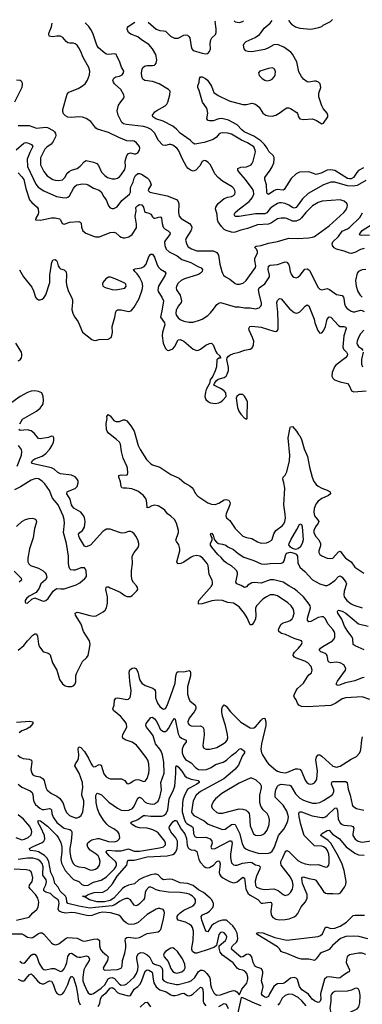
# Model space of a CAD drawing. Header units: inches. Extents: x 1771504 to 1971212, y 471788 to 643615.
# Tile 468 of 587: x 1854866 to 1858590, y 632435 to 643149. Entities that reach past the tile are written whole.
import ezdxf

# ---------------------------------------------------------------- set-up
doc = ezdxf.new("R2010")
doc.units = ezdxf.units.IN
doc.header["$MEASUREMENT"] = 0
doc.layers.add('B8653', color=7, linetype='Continuous')
doc.layers.add('B8654', color=7, linetype='Continuous')

msp = doc.modelspace()

# ---------------------------------------------------------------- linework, layer by layer
at = {"layer": 'B8653', "color": 5}
for points, elevation in [([(1855433, 640000), (1855432, 639992), (1855446, 639946), (1855465, 639910), (1855500, 639860), (1855550, 639750), (1855650, 639670), (1855670, 639660), (1855690, 639659), (1855730, 639667), (1855827, 639673), (1855859, 639690), (1855869, 639711), (1855874, 639746), (1855870, 639810), (1855900, 639910), (1855910, 639970), (1855917, 639983), (1855930, 639992), (1855968, 639992), (1856050, 639972), (1856078, 639982), (1856094, 640000)], 420), ([(1856413, 640000), (1856398, 639910), (1856441, 639850), (1856443, 639830), (1856420, 639750), (1856415, 639710), (1856427, 639630), (1856450, 639571), (1856470, 639551), (1856488, 639548), (1856530, 639566), (1856550, 639590), (1856590, 639665), (1856610, 639670), (1856650, 639650), (1856750, 639565), (1856790, 639550), (1856810, 639553), (1856830, 639565), (1856890, 639608), (1856930, 639624), (1856950, 639627), (1856970, 639611), (1856999, 639539), (1857010, 639521), (1857042, 639490), (1857042, 639482), (1857050, 639474), (1857050, 639466), (1857030, 639466), (1857010, 639446), (1857005, 639370), (1856990, 639326), (1856965, 639270), (1856938, 639230), (1856931, 639190), (1856894, 639126), (1856884, 639096), (1856880, 639050), (1856890, 639014), (1856919, 638990), (1856941, 638981), (1856990, 638972), (1857030, 638978), (1857053, 638990), (1857076, 639010), (1857109, 639050), (1857105, 639090), (1857089, 639110), (1857050, 639137), (1856978, 639170), (1856982, 639190), (1857002, 639218), (1857024, 639236), (1857090, 639255), (1857110, 639271), (1857121, 639290), (1857135, 639330), (1857136, 639364), (1857117, 639450), (1857123, 639470), (1857134, 639486), (1857150, 639498), (1857190, 639517), (1857250, 639530), (1857310, 639551), (1857370, 639562), (1857390, 639575), (1857401, 639590), (1857408, 639612), (1857410, 639650), (1857398, 639690), (1857361, 639770), (1857358, 639790), (1857369, 639810), (1857390, 639815), (1857490, 639803), (1857630, 639758), (1857650, 639756), (1857670, 639766), (1857675, 639785), (1857677, 639850), (1857671, 639971), (1857667, 640000)], 420), ([(1856573, 640000), (1856568, 639990), (1856565, 639950), (1856570, 639930), (1856590, 639904), (1856610, 639888), (1856650, 639869), (1856710, 639857), (1856750, 639858), (1856822, 639878), (1856850, 639890), (1856910, 639931), (1856941, 639959), (1856972, 640000)], 440), ([(1857804, 640000), (1857813, 639990), (1857850, 639962), (1857870, 639955), (1857890, 639958), (1857911, 639969), (1857940, 640000)], 420), ([(1858024, 640000), (1858067, 639890), (1858076, 639850), (1858106, 639766), (1858130, 639739), (1858150, 639740), (1858170, 639764), (1858189, 639811), (1858209, 639890), (1858230, 639914), (1858250, 639910), (1858330, 639821), (1858350, 639811), (1858390, 639809), (1858410, 639802), (1858416, 639790), (1858390, 639710), (1858379, 639590), (1858385, 639565), (1858418, 639530), (1858430, 639510), (1858426, 639490), (1858408, 639470), (1858304, 639390), (1858288, 639372), (1858262, 639310), (1858260, 639270), (1858269, 639249), (1858289, 639229), (1858349, 639209), (1858430, 639189), (1858449, 639169), (1858472, 639111), (1858499, 639099), (1858631, 639109)], 420), ([(1858437, 640000), (1858470, 639978), (1858490, 639971), (1858510, 639971), (1858570, 639988), (1858590, 639986), (1858612, 639972)], 440), ([(1858607, 639770), (1858569, 639730), (1858548, 639690), (1858534, 639650), (1858532, 639630), (1858537, 639610), (1858550, 639592), (1858580, 639570), (1858595, 639550)], 440), ([(1854850, 639435), (1854871, 639449), (1854885, 639470), (1854891, 639490), (1854891, 639510), (1854884, 639530), (1854824, 639630)], 420), ([(1858599, 639530), (1858583, 639450), (1858580, 639400), (1858592, 639370)], 440), ([(1854866, 638750), (1854897, 638803), (1855050, 638890), (1855090, 638922), (1855112, 638950), (1855120, 638970), (1855126, 639010), (1855121, 639050), (1855107, 639087), (1855070, 639104), (1855030, 639109), (1854990, 639105), (1854950, 639093), (1854870, 639048), (1854756, 638964)], 420), ([(1858673, 635753), (1858590, 635782), (1858410, 635771), (1858370, 635759), (1858303, 635710), (1858250, 635688), (1857990, 635670), (1857930, 635677), (1857900, 635690), (1857885, 635710), (1857870, 635749), (1857852, 635772), (1857847, 635790), (1857852, 635810), (1857870, 635850), (1857885, 635870), (1857952, 635930), (1857990, 635995), (1858010, 636019), (1858038, 636042), (1858047, 636070), (1858036, 636110), (1857997, 636150), (1857967, 636167), (1857865, 636205), (1857853, 636213), (1857840, 636230), (1857843, 636250), (1857853, 636267), (1857896, 636310), (1857928, 636350), (1857937, 636370), (1857930, 636390), (1857850, 636415), (1857757, 636457), (1857711, 636471), (1857682, 636490), (1857681, 636510), (1857685, 636530), (1857708, 636572), (1857730, 636586), (1857781, 636599), (1857806, 636610), (1857827, 636630), (1857839, 636650), (1857850, 636690), (1857842, 636730), (1857831, 636750), (1857817, 636770), (1857782, 636802), (1857670, 636878), (1857630, 636892), (1857590, 636889), (1857550, 636870), (1857510, 636842), (1857445, 636775), (1857431, 636750), (1857428, 636730), (1857433, 636670), (1857430, 636630), (1857410, 636590), (1857390, 636565), (1857370, 636563), (1857340, 636640), (1857310, 636687), (1857250, 636758), (1857190, 636799), (1857130, 636808), (1857070, 636828), (1857012, 636832), (1856954, 636826), (1856850, 636792), (1856810, 636790), (1856808, 636810), (1856814, 636830), (1856950, 636986), (1856963, 637010), (1856963, 637030), (1856957, 637050), (1856925, 637110), (1856914, 637210), (1856904, 637230), (1856852, 637292), (1856825, 637310), (1856790, 637318), (1856750, 637311), (1856730, 637302), (1856650, 637247), (1856617, 637230), (1856590, 637226), (1856582, 637230), (1856575, 637250), (1856607, 637370), (1856608, 637390), (1856596, 637436), (1856569, 637469), (1856565, 637485), (1856592, 637568), (1856593, 637590), (1856572, 637670), (1856550, 637709), (1856510, 637746), (1856471, 637771), (1856442, 637810), (1856420, 637830), (1856370, 637858), (1856330, 637867), (1856301, 637859), (1856270, 637839), (1856250, 637837), (1856249, 637891), (1856240, 637930), (1856211, 637971), (1856150, 638019), (1856085, 638045), (1856028, 638052), (1855990, 638050), (1855976, 638056), (1855970, 638070), (1855960, 638120), (1855942, 638170), (1855945, 638190), (1855970, 638197), (1856030, 638192), (1856039, 638201), (1856043, 638217), (1856039, 638270), (1856032, 638292), (1855990, 638376), (1855972, 638450), (1855960, 638530), (1855951, 638550), (1855920, 638580), (1855833, 638650), (1855817, 638670), (1855809, 638690), (1855805, 638755), (1855816, 638810), (1855814, 638830), (1855829, 638851), (1855850, 638839), (1855888, 638788), (1855910, 638775), (1855950, 638775), (1855990, 638794), (1856010, 638793), (1856030, 638784), (1856075, 638730), (1856111, 638671), (1856154, 638514), (1856175, 638470), (1856244, 638364), (1856290, 638316), (1856310, 638306), (1856390, 638280), (1856442, 638242), (1856510, 638201), (1856601, 638161), (1856657, 638110), (1856716, 638076), (1856738, 638058), (1856755, 638035), (1856775, 637995), (1856804, 637964), (1856912, 637892), (1856950, 637877), (1856990, 637875), (1857030, 637889), (1857090, 637924), (1857110, 637929), (1857139, 637919), (1857153, 637893), (1857152, 637870), (1857109, 637770), (1857107, 637750), (1857114, 637730), (1857150, 637700), (1857210, 637612), (1857290, 637530), (1857330, 637516), (1857390, 637505), (1857450, 637466), (1857490, 637452), (1857550, 637458), (1857574, 637466), (1857599, 637481), (1857610, 637494), (1857630, 637554), (1857650, 637590), (1857720, 637640), (1857738, 637662), (1857748, 637690), (1857754, 637726), (1857753, 637767), (1857737, 637870), (1857747, 638050), (1857739, 638110), (1857726, 638150), (1857730, 638170), (1857750, 638192), (1857770, 638229), (1857799, 638350), (1857803, 638410), (1857783, 638597), (1857806, 638710), (1857810, 638717), (1857830, 638723), (1857876, 638670), (1857895, 638635), (1857910, 638619), (1857930, 638579), (1857959, 638479), (1857996, 638396), (1858018, 638278), (1858046, 638170), (1858065, 638125), (1858089, 638090), (1858111, 638071), (1858150, 638052), (1858210, 638030), (1858242, 638010), (1858246, 637990), (1858224, 637970), (1858150, 637937), (1858110, 637909), (1858084, 637876), (1858066, 637830), (1858062, 637790), (1858069, 637750), (1858105, 637710), (1858116, 637690), (1858112, 637670), (1858080, 637630), (1858065, 637590), (1858065, 637570), (1858081, 637530), (1858117, 637490), (1858135, 637450), (1858135, 637425), (1858118, 637370), (1858118, 637350), (1858129, 637329), (1858150, 637313), (1858210, 637290), (1858250, 637285), (1858270, 637290), (1858330, 637357), (1858350, 637364), (1858408, 637290), (1858470, 637250), (1858510, 637192), (1858606, 637126)], 380), ([(1854850, 636287), (1854910, 636339), (1854950, 636390), (1855010, 636453), (1855030, 636467), (1855050, 636465), (1855059, 636439), (1855072, 636352), (1855083, 636323), (1855117, 636277), (1855130, 636269), (1855175, 636255), (1855188, 636248), (1855196, 636236), (1855221, 636150), (1855269, 636069), (1855298, 635970), (1855330, 635922), (1855361, 635901), (1855390, 635892), (1855430, 635893), (1855450, 635899), (1855470, 635921), (1855476, 635944), (1855478, 636010), (1855484, 636036), (1855550, 636165), (1855594, 636206), (1855610, 636230), (1855630, 636330), (1855632, 636352), (1855625, 636390), (1855561, 636490), (1855534, 636570), (1855473, 636670), (1855468, 636692), (1855490, 636701), (1855510, 636699), (1855630, 636666), (1855670, 636659), (1855697, 636663), (1855775, 636705), (1855795, 636725), (1855810, 636750), (1855821, 636799), (1855821, 636870), (1855802, 636950), (1855805, 636970), (1855810, 636976), (1855830, 636976), (1855850, 636968), (1855958, 636918), (1856010, 636883), (1856030, 636873), (1856050, 636871), (1856070, 636871), (1856090, 636883), (1856136, 636930), (1856149, 636950), (1856147, 636970), (1856136, 636990), (1856104, 637024), (1856089, 637049), (1856081, 637090), (1856081, 637150), (1856091, 637231), (1856090, 637310), (1856109, 637351), (1856153, 637407), (1856160, 637430), (1856160, 637450), (1856149, 637490), (1856130, 637527), (1856110, 637555), (1856090, 637573), (1856070, 637580), (1856050, 637580), (1856010, 637564), (1855978, 637562), (1855950, 637568), (1855850, 637605), (1855810, 637604), (1855790, 637595), (1855770, 637579), (1855634, 637430), (1855590, 637412), (1855570, 637419), (1855516, 637510), (1855508, 637530), (1855506, 637550), (1855521, 637570), (1855550, 637592), (1855570, 637625), (1855579, 637690), (1855571, 637731), (1855557, 637757), (1855530, 637790), (1855454, 637834), (1855439, 637850), (1855429, 637870), (1855414, 637930), (1855378, 637990), (1855382, 638010), (1855386, 638014), (1855470, 638049), (1855490, 638070), (1855502, 638110), (1855500, 638130), (1855492, 638150), (1855470, 638173), (1855430, 638193), (1855308, 638208), (1855282, 638222), (1855239, 638259), (1855213, 638273), (1854998, 638318), (1854993, 638330), (1855010, 638355), (1855031, 638370), (1855110, 638400), (1855151, 638430), (1855189, 638470), (1855216, 638510), (1855234, 638550), (1855238, 638570), (1855238, 638598), (1855230, 638615), (1855210, 638616), (1855179, 638601), (1855090, 638587), (1855070, 638592), (1855025, 638650), (1854990, 638676), (1854950, 638686), (1854870, 638680), (1854858, 638690)], 420), ([(1854838, 638290), (1854884, 638410), (1854890, 638450), (1854884, 638470), (1854854, 638514)], 440), ([(1854830, 637633), (1854890, 637688), (1854930, 637711), (1854970, 637722), (1855003, 637723), (1855030, 637719), (1855043, 637710), (1855049, 637690), (1855046, 637670), (1855028, 637612), (1855012, 637510), (1854972, 637390), (1854955, 637290), (1854955, 637250), (1854966, 637226), (1854984, 637210), (1855070, 637179), (1855120, 637150), (1855142, 637130), (1855155, 637110), (1855160, 637080), (1855148, 637052), (1855097, 637010), (1855077, 636963), (1855044, 636916), (1854970, 636876), (1854941, 636850), (1854927, 636830), (1854926, 636810), (1854930, 636802), (1854950, 636801), (1854997, 636843), (1855030, 636858), (1855110, 636824), (1855130, 636823), (1855150, 636829), (1855177, 636850), (1855231, 636929), (1855251, 636949), (1855270, 636958), (1855314, 636954), (1855350, 636956), (1855481, 636999), (1855519, 637021), (1855573, 637067), (1855591, 637090), (1855590, 637150), (1855582, 637170), (1855570, 637184), (1855530, 637185), (1855470, 637160), (1855450, 637157), (1855423, 637163), (1855410, 637175), (1855402, 637190), (1855395, 637230), (1855395, 637310), (1855375, 637450), (1855343, 637570), (1855353, 637670), (1855351, 637710), (1855340, 637750), (1855283, 637870), (1855223, 637943), (1855190, 638027), (1855139, 638099), (1855110, 638128), (1855070, 638152), (1855050, 638155), (1855030, 638152), (1854990, 638138), (1854874, 638066), (1854810, 638034)], 440), ([(1858610, 635990), (1858590, 635987), (1858510, 635954), (1858407, 635933), (1858350, 635910), (1858330, 635905), (1858310, 635910), (1858310, 635930), (1858320, 635950), (1858407, 636070), (1858411, 636090), (1858388, 636128), (1858350, 636150), (1858310, 636156), (1858250, 636151), (1858230, 636157), (1858218, 636170), (1858213, 636210), (1858208, 636230), (1858200, 636240), (1858190, 636252), (1858141, 636270), (1858123, 636290), (1858136, 636310), (1858160, 636330), (1858266, 636390), (1858284, 636410), (1858290, 636430), (1858291, 636469), (1858286, 636490), (1858270, 636514), (1858215, 636575), (1858190, 636630), (1858170, 636650), (1858150, 636652), (1858110, 636642), (1858030, 636600), (1858010, 636598), (1858003, 636603), (1857996, 636616), (1857995, 636635), (1858027, 636750), (1858024, 636770), (1858013, 636790), (1857951, 636870), (1857883, 636930), (1857850, 636955), (1857790, 636987), (1857730, 637030), (1857630, 637054), (1857590, 637052), (1857490, 637018), (1857415, 637025), (1857390, 637021), (1857345, 636995), (1857330, 636976), (1857310, 636970), (1857272, 636992), (1857226, 637010), (1857216, 637030), (1857235, 637110), (1857234, 637130), (1857227, 637150), (1857210, 637170), (1857170, 637205), (1857110, 637239), (1857090, 637256), (1857056, 637296), (1857019, 637330), (1856954, 637410), (1856940, 637430), (1856940, 637450), (1856958, 637490), (1856959, 637510), (1856946, 637530), (1856939, 637550), (1856942, 637558), (1856950, 637561), (1856970, 637539), (1856975, 637510), (1856984, 637490), (1857004, 637464), (1857028, 637448), (1857070, 637442), (1857106, 637430), (1857130, 637411), (1857190, 637384), (1857240, 637340), (1857301, 637301), (1857410, 637263), (1857490, 637228), (1857530, 637224), (1857590, 637230), (1857710, 637234), (1857730, 637244), (1857741, 637259), (1857759, 637330), (1857770, 637343), (1857790, 637352), (1857810, 637353), (1857850, 637344), (1857872, 637332), (1857887, 637310), (1857890, 637239), (1857910, 637190), (1857965, 637145), (1858050, 637055), (1858129, 637010), (1858188, 636992), (1858210, 636993), (1858230, 637002), (1858292, 637048), (1858330, 637090), (1858350, 637098), (1858370, 637084), (1858410, 637030), (1858418, 637010), (1858394, 636930), (1858390, 636890), (1858394, 636870), (1858422, 636830), (1858470, 636793), (1858499, 636779), (1858590, 636750)], 360), ([(1854807, 637147), (1854881, 637070), (1854884, 637050), (1854861, 637030)], 420), ([(1858610, 636293), (1858514, 636334), (1858492, 636350), (1858488, 636410), (1858481, 636430), (1858460, 636460), (1858433, 636490), (1858396, 636550), (1858366, 636626), (1858326, 636690), (1858319, 636710), (1858323, 636717), (1858330, 636725), (1858370, 636711), (1858410, 636690), (1858550, 636576), (1858653, 636550)], 340), ([(1854847, 635147), (1854870, 635125), (1854902, 635110), (1854970, 635102), (1854993, 635093), (1854999, 635070), (1854986, 634990), (1854998, 634950), (1855010, 634932), (1855030, 634922), (1855090, 634909), (1855121, 634890), (1855133, 634870), (1855150, 634795), (1855166, 634766), (1855210, 634730), (1855270, 634700), (1855299, 634679), (1855335, 634630), (1855362, 634550), (1855379, 634519), (1855409, 634489), (1855470, 634465), (1855490, 634465), (1855509, 634470), (1855536, 634490), (1855552, 634528), (1855565, 634610), (1855563, 634650), (1855542, 634710), (1855541, 634730), (1855554, 634790), (1855549, 634850), (1855514, 634950), (1855475, 635010), (1855467, 635030), (1855472, 635050), (1855495, 635085), (1855505, 635110), (1855508, 635150), (1855501, 635210), (1855504, 635230), (1855510, 635236), (1855530, 635229), (1855570, 635184), (1855613, 635113), (1855642, 635050), (1855658, 635030), (1855670, 635020), (1855690, 635021), (1855730, 635044), (1855750, 635036), (1855782, 634942), (1855806, 634910), (1855830, 634895), (1855850, 634890), (1855971, 634890), (1856008, 634870), (1856030, 634838), (1856050, 634834), (1856070, 634843), (1856096, 634864), (1856124, 634876), (1856150, 634880), (1856170, 634877), (1856210, 634860), (1856230, 634864), (1856250, 634891), (1856270, 634950), (1856275, 634990), (1856271, 635050), (1856258, 635090), (1856240, 635120), (1856170, 635215), (1856134, 635254), (1856087, 635287), (1856012, 635312), (1855988, 635330), (1855982, 635350), (1855986, 635370), (1856031, 635450), (1856026, 635486), (1856012, 635510), (1855965, 635565), (1855884, 635630), (1855879, 635650), (1855894, 635690), (1855895, 635745), (1855910, 635767), (1855931, 635769), (1856030, 635751), (1856050, 635755), (1856066, 635774), (1856075, 635810), (1856078, 635850), (1856064, 635950), (1856057, 636050), (1856064, 636076), (1856090, 636094), (1856115, 636095), (1856130, 636088), (1856137, 636077), (1856151, 636051), (1856169, 635970), (1856178, 635950), (1856194, 635930), (1856230, 635903), (1856314, 635874), (1856330, 635862), (1856338, 635850), (1856341, 635830), (1856341, 635770), (1856363, 635710), (1856390, 635675), (1856410, 635656), (1856430, 635647), (1856450, 635655), (1856470, 635686), (1856510, 635796), (1856555, 635930), (1856563, 636010), (1856573, 636047), (1856590, 636057), (1856650, 636052), (1856708, 636068), (1856719, 636059), (1856724, 636044), (1856721, 636010), (1856690, 635890), (1856691, 635810), (1856704, 635764), (1856717, 635737), (1856774, 635690), (1856781, 635670), (1856780, 635650), (1856764, 635616), (1856710, 635548), (1856695, 635510), (1856697, 635490), (1856710, 635475), (1856730, 635464), (1856750, 635460), (1856830, 635465), (1856856, 635450), (1856867, 635427), (1856872, 635368), (1856856, 635250), (1856865, 635225), (1856890, 635210), (1856932, 635212), (1857010, 635231), (1857090, 635276), (1857108, 635292), (1857120, 635310), (1857127, 635333), (1857126, 635370), (1857103, 635470), (1857072, 635570), (1857064, 635616), (1857064, 635650), (1857069, 635671), (1857087, 635693), (1857090, 635695), (1857110, 635680), (1857159, 635619), (1857270, 635506), (1857370, 635445), (1857390, 635440), (1857410, 635443), (1857430, 635455), (1857490, 635525), (1857510, 635543), (1857530, 635547), (1857541, 635510), (1857540, 635470), (1857494, 635270), (1857487, 635210), (1857495, 635170), (1857504, 635150), (1857553, 635073), (1857572, 635050), (1857650, 634982), (1857670, 634970), (1857701, 634961), (1857750, 634954), (1857770, 634957), (1857863, 634997), (1857890, 634998), (1857910, 634992), (1857930, 634970), (1857970, 634873), (1857986, 634850), (1858010, 634835), (1858030, 634832), (1858050, 634834), (1858070, 634844), (1858088, 634870), (1858095, 634890), (1858105, 634970), (1858085, 635095), (1858091, 635129), (1858110, 635150), (1858130, 635148), (1858150, 635134), (1858270, 635027), (1858310, 635017), (1858350, 635027), (1858470, 635104), (1858527, 635133), (1858555, 635165), (1858570, 635190), (1858573, 635207), (1858585, 635310), (1858594, 635346)], 380), ([(1854850, 634830), (1854890, 634796), (1854979, 634759), (1855001, 634741), (1855010, 634718), (1855015, 634650), (1855037, 634610), (1855084, 634570), (1855110, 634556), (1855133, 634553), (1855190, 634567), (1855202, 634562), (1855210, 634550), (1855216, 634510), (1855229, 634470), (1855270, 634413), (1855338, 634358), (1855350, 634351), (1855410, 634336), (1855425, 634325), (1855434, 634310), (1855434, 634290), (1855427, 634210), (1855412, 634130), (1855412, 634090), (1855422, 634030), (1855435, 633990), (1855450, 633964), (1855470, 633947), (1855510, 633929), (1855570, 633923), (1855630, 633898), (1855650, 633895), (1855690, 633905), (1855715, 633925), (1855733, 633950), (1855742, 633990), (1855731, 634030), (1855718, 634050), (1855696, 634070), (1855632, 634112), (1855605, 634145), (1855600, 634170), (1855608, 634192), (1855629, 634211), (1855650, 634223), (1855710, 634239), (1855730, 634238), (1855830, 634206), (1855897, 634203), (1855930, 634214), (1855948, 634230), (1855956, 634250), (1855949, 634290), (1855934, 634310), (1855890, 634346), (1855835, 634375), (1855814, 634394), (1855778, 634438), (1855730, 634513), (1855710, 634563), (1855696, 634630), (1855693, 634707), (1855703, 634730), (1855710, 634734), (1855754, 634714), (1855835, 634635), (1855928, 634568), (1855968, 634548), (1856010, 634542), (1856054, 634546), (1856093, 634567), (1856111, 634590), (1856150, 634677), (1856170, 634687), (1856190, 634677), (1856230, 634636), (1856250, 634624), (1856306, 634614), (1856330, 634617), (1856353, 634630), (1856370, 634647), (1856390, 634690), (1856407, 634770), (1856401, 634850), (1856435, 634950), (1856433, 635070), (1856418, 635150), (1856403, 635190), (1856391, 635211), (1856344, 635270), (1856316, 635356), (1856293, 635393), (1856246, 635450), (1856238, 635470), (1856240, 635490), (1856290, 635557), (1856310, 635561), (1856330, 635540), (1856350, 635518), (1856368, 635488), (1856393, 635430), (1856410, 635413), (1856430, 635404), (1856450, 635403), (1856470, 635416), (1856485, 635435), (1856530, 635524), (1856550, 635544), (1856557, 635537), (1856590, 635379), (1856602, 635350), (1856624, 635330), (1856676, 635310), (1856675, 635290), (1856646, 635250), (1856633, 635210), (1856632, 635170), (1856646, 635130), (1856670, 635100), (1856730, 635063), (1856778, 635010), (1856810, 634991), (1856850, 634985), (1856896, 634990), (1856947, 635010), (1856996, 635044), (1857078, 635070), (1857114, 635090), (1857170, 635143), (1857220, 635180), (1857250, 635210), (1857270, 635219), (1857310, 635190), (1857308, 635170), (1857283, 635136), (1857243, 635037), (1857203, 634990), (1857133, 634927), (1857086, 634890), (1856831, 634750), (1856784, 634710), (1856752, 634650), (1856735, 634530), (1856741, 634510), (1856758, 634490), (1856870, 634432), (1856916, 634396), (1857070, 634336), (1857098, 634342), (1857170, 634390), (1857190, 634396), (1857210, 634391), (1857256, 634296), (1857283, 634183), (1857304, 634144), (1857326, 634126), (1857352, 634112), (1857470, 634076), (1857570, 634079), (1857593, 634087), (1857610, 634100), (1857636, 634144), (1857681, 634270), (1857738, 634342), (1857766, 634394), (1857780, 634430), (1857787, 634470), (1857785, 634490), (1857770, 634536), (1857730, 634600), (1857644, 634690), (1857642, 634730), (1857652, 634770), (1857667, 634810), (1857680, 634820), (1857710, 634830), (1857801, 634821), (1857813, 634813), (1857864, 634724), (1857910, 634679), (1857950, 634655), (1857990, 634641), (1858050, 634624), (1858090, 634622), (1858130, 634631), (1858169, 634651), (1858250, 634703), (1858270, 634723), (1858281, 634750), (1858280, 634770), (1858256, 634830), (1858259, 634850), (1858264, 634856), (1858270, 634859), (1858410, 634860), (1858427, 634847), (1858435, 634775), (1858457, 634710), (1858479, 634610), (1858488, 634590), (1858526, 634566), (1858608, 634548)], 360), ([(1854830, 635505), (1854975, 635515), (1855010, 635510), (1855008, 635490), (1854978, 635450), (1854941, 635430), (1854890, 635410), (1854862, 635390)], 380), ([(1854866, 632906), (1854890, 632885), (1854910, 632883), (1854930, 632893), (1854990, 632968), (1855010, 632980), (1855030, 632980), (1855054, 632954), (1855078, 632878), (1855110, 632827), (1855130, 632815), (1855150, 632811), (1855210, 632824), (1855244, 632824), (1855310, 632793), (1855330, 632800), (1855350, 632821), (1855365, 632850), (1855378, 632890), (1855390, 632956), (1855410, 632989), (1855430, 632990), (1855490, 632953), (1855508, 632948), (1855530, 632949), (1855590, 632963), (1855599, 632959), (1855610, 632954), (1855624, 632930), (1855622, 632910), (1855586, 632854), (1855565, 632810), (1855554, 632730), (1855554, 632690), (1855566, 632650), (1855598, 632578), (1855610, 632560), (1855630, 632547), (1855650, 632546), (1855670, 632554), (1855750, 632610), (1855790, 632648), (1855829, 632711), (1855850, 632724), (1855870, 632726), (1855897, 632717), (1855950, 632654), (1855970, 632643), (1856010, 632646), (1856030, 632657), (1856109, 632730), (1856135, 632770), (1856149, 632810), (1856154, 632850), (1856138, 632930), (1856140, 632950), (1856155, 632985), (1856167, 632993), (1856183, 632997), (1856210, 632994), (1856253, 632973), (1856277, 632950), (1856310, 632887), (1856331, 632871), (1856390, 632852), (1856402, 632842), (1856411, 632830), (1856417, 632810), (1856420, 632710), (1856432, 632690), (1856470, 632672), (1856570, 632651), (1856590, 632651), (1856702, 632678), (1856730, 632692), (1856770, 632727), (1856810, 632791), (1856830, 632808), (1856850, 632808), (1856870, 632798), (1856899, 632770), (1856930, 632730), (1856937, 632710), (1856941, 632650), (1856950, 632609), (1856978, 632558), (1856990, 632544), (1857010, 632534), (1857050, 632539), (1857150, 632576), (1857190, 632584), (1857210, 632580), (1857226, 632570), (1857245, 632550), (1857250, 632538), (1857257, 632543), (1857279, 632601), (1857334, 632666), (1857347, 632710), (1857347, 632730), (1857336, 632770), (1857315, 632795), (1857290, 632806), (1857250, 632814), (1857230, 632828), (1857186, 632886), (1857070, 632970), (1857044, 633004), (1857033, 633047), (1857036, 633070), (1857104, 633130), (1857114, 633150), (1857116, 633170), (1857110, 633189), (1857090, 633213), (1857070, 633221), (1857050, 633218), (1857030, 633196), (1857004, 633076), (1856982, 633058), (1856926, 633034), (1856792, 632992), (1856770, 632992), (1856745, 633010), (1856738, 633030), (1856738, 633050), (1856750, 633130), (1856755, 633230), (1856745, 633270), (1856732, 633290), (1856708, 633308), (1856670, 633327), (1856590, 633349), (1856576, 633370), (1856578, 633390), (1856589, 633410), (1856610, 633431), (1856650, 633459), (1856753, 633507), (1856773, 633530), (1856778, 633550), (1856776, 633570), (1856766, 633590), (1856746, 633610), (1856710, 633634), (1856682, 633642), (1856610, 633653), (1856485, 633655), (1856390, 633668), (1856350, 633679), (1856310, 633704), (1856290, 633711), (1856270, 633708), (1856242, 633678), (1856230, 633650), (1856222, 633590), (1856210, 633570), (1856170, 633528), (1856150, 633514), (1856130, 633507), (1856110, 633515), (1856072, 633572), (1856045, 633585), (1856025, 633585), (1855990, 633576), (1855950, 633555), (1855901, 633519), (1855873, 633507), (1855690, 633490), (1855630, 633480), (1855510, 633501), (1855390, 633530), (1855379, 633550), (1855373, 633590), (1855364, 633610), (1855306, 633666), (1855284, 633710), (1855248, 633750), (1855232, 633810), (1855203, 633870), (1855184, 633984), (1855165, 634025), (1855134, 634054), (1855070, 634095), (1855043, 634103), (1854979, 634110), (1854975, 634115), (1854973, 634130), (1855005, 634150), (1855110, 634196), (1855129, 634211), (1855141, 634230), (1855136, 634270), (1855097, 634357), (1855068, 634410), (1855066, 634434), (1855093, 634430), (1855170, 634375), (1855271, 634270), (1855284, 634250), (1855314, 634194), (1855325, 634150), (1855325, 634090), (1855314, 634010), (1855321, 633970), (1855359, 633890), (1855431, 633810), (1855450, 633794), (1855510, 633770), (1855540, 633740), (1855570, 633727), (1855610, 633731), (1855670, 633765), (1855750, 633784), (1855810, 633821), (1855896, 633910), (1855911, 633930), (1855919, 633950), (1855918, 633970), (1855908, 633990), (1855840, 634050), (1855807, 634090), (1855812, 634108), (1855829, 634111), (1855904, 634104), (1855970, 634105), (1856050, 634125), (1856110, 634102), (1856170, 634100), (1856384, 634136), (1856430, 634150), (1856450, 634170), (1856452, 634190), (1856443, 634210), (1856370, 634302), (1856350, 634317), (1856314, 634334), (1856250, 634350), (1856170, 634354), (1856130, 634365), (1856087, 634390), (1856072, 634410), (1856090, 634423), (1856130, 634434), (1856150, 634444), (1856212, 634488), (1856230, 634491), (1856290, 634481), (1856410, 634483), (1856432, 634488), (1856458, 634510), (1856478, 634550), (1856491, 634670), (1856539, 634770), (1856552, 634810), (1856564, 634950), (1856565, 635015), (1856570, 635033), (1856590, 635020), (1856630, 634971), (1856661, 634921), (1856682, 634902), (1856730, 634883), (1856806, 634870), (1856816, 634856), (1856816, 634850), (1856793, 634830), (1856712, 634788), (1856689, 634771), (1856661, 634719), (1856642, 634670), (1856634, 634630), (1856632, 634530), (1856654, 634454), (1856670, 634417), (1856682, 634402), (1856745, 634365), (1856752, 634350), (1856757, 634290), (1856770, 634261), (1856790, 634249), (1856890, 634255), (1856935, 634235), (1856956, 634210), (1856957, 634190), (1856945, 634145), (1856950, 634130), (1856966, 634126), (1856990, 634132), (1857150, 634214), (1857170, 634212), (1857174, 634190), (1857159, 634070), (1857159, 634030), (1857170, 633976), (1857190, 633952), (1857210, 633948), (1857230, 633950), (1857289, 633971), (1857370, 633981), (1857390, 633977), (1857430, 633954), (1857464, 633944), (1857479, 633930), (1857477, 633910), (1857439, 633830), (1857424, 633776), (1857428, 633730), (1857441, 633710), (1857488, 633690), (1857530, 633683), (1857630, 633693), (1857674, 633674), (1857730, 633628), (1857750, 633620), (1857787, 633630), (1857810, 633650), (1857831, 633689), (1857837, 633730), (1857833, 633770), (1857810, 633818), (1857709, 633949), (1857703, 633970), (1857706, 633990), (1857728, 634032), (1857750, 634092), (1857759, 634101), (1857770, 634108), (1857790, 634099), (1857890, 634000), (1857930, 633977), (1857970, 633964), (1858030, 633953), (1858110, 633957), (1858193, 633927), (1858212, 633930), (1858226, 633950), (1858230, 633970), (1858231, 634029), (1858225, 634070), (1858211, 634110), (1858196, 634130), (1858170, 634148), (1858150, 634155), (1858070, 634161), (1857958, 634270), (1857923, 634390), (1857905, 634475), (1857900, 634510), (1857909, 634531), (1857931, 634530), (1858045, 634485), (1858150, 634466), (1858170, 634466), (1858190, 634473), (1858210, 634488), (1858290, 634570), (1858310, 634572), (1858322, 634542), (1858329, 634450), (1858348, 634410), (1858370, 634391), (1858390, 634383), (1858470, 634376), (1858489, 634369), (1858497, 634350), (1858486, 634290), (1858488, 634270), (1858513, 634233), (1858544, 634210), (1858570, 634201), (1858590, 634199), (1858710, 634218)], 340), ([(1854824, 634250), (1854870, 634230), (1854890, 634226), (1854918, 634230), (1854959, 634250), (1854990, 634280), (1854999, 634310), (1854996, 634330), (1854975, 634370), (1854909, 634450), (1854850, 634495)], 360), ([(1858630, 632977), (1858590, 632990), (1858550, 632991), (1858450, 632974), (1858427, 632950), (1858417, 632923), (1858415, 632890), (1858451, 632810), (1858446, 632790), (1858437, 632783), (1858387, 632753), (1858350, 632722), (1858330, 632718), (1858230, 632734), (1858205, 632730), (1858181, 632710), (1858136, 632550), (1858138, 632490), (1858134, 632470), (1858122, 632458), (1858110, 632454), (1858070, 632471), (1858046, 632490), (1858006, 632546), (1857932, 632592), (1857908, 632630), (1857885, 632705), (1857870, 632720), (1857850, 632728), (1857810, 632720), (1857750, 632673), (1857730, 632663), (1857670, 632657), (1857650, 632648), (1857630, 632627), (1857583, 632550), (1857570, 632520), (1857550, 632510), (1857530, 632514), (1857504, 632530), (1857494, 632550), (1857510, 632610), (1857511, 632629), (1857495, 632690), (1857509, 632770), (1857509, 632790), (1857503, 632810), (1857490, 632825), (1857450, 632837), (1857430, 632848), (1857420, 632860), (1857404, 632890), (1857391, 632950), (1857370, 632972), (1857350, 632979), (1857330, 632978), (1857290, 632951), (1857270, 632949), (1857173, 633030), (1857167, 633050), (1857179, 633070), (1857224, 633110), (1857235, 633130), (1857239, 633150), (1857229, 633210), (1857210, 633252), (1857184, 633290), (1857123, 633343), (1857109, 633349), (1857070, 633351), (1857030, 633339), (1856976, 633310), (1856952, 633288), (1856910, 633222), (1856890, 633230), (1856845, 633350), (1856838, 633390), (1856853, 633407), (1856904, 633430), (1856931, 633450), (1856965, 633490), (1856973, 633510), (1856973, 633530), (1856956, 633570), (1856938, 633590), (1856865, 633650), (1856810, 633682), (1856750, 633727), (1856690, 633749), (1856610, 633756), (1856527, 633793), (1856490, 633797), (1856430, 633791), (1856410, 633801), (1856370, 633843), (1856350, 633851), (1856330, 633852), (1856290, 633843), (1856210, 633816), (1856160, 633790), (1856114, 633746), (1856050, 633732), (1856010, 633714), (1855985, 633695), (1855890, 633591), (1855850, 633565), (1855787, 633550), (1855709, 633550), (1855625, 633570), (1855579, 633599), (1855549, 633610), (1855590, 633616), (1855609, 633630), (1855674, 633650), (1855770, 633654), (1855818, 633682), (1855876, 633744), (1855927, 633830), (1856029, 633950), (1856039, 633990), (1856050, 634003), (1856110, 634004), (1856250, 634040), (1856470, 634052), (1856530, 634064), (1856550, 634075), (1856565, 634095), (1856577, 634130), (1856583, 634170), (1856581, 634210), (1856565, 634245), (1856510, 634310), (1856491, 634350), (1856493, 634370), (1856530, 634419), (1856550, 634436), (1856570, 634434), (1856621, 634341), (1856660, 634290), (1856679, 634239), (1856688, 634168), (1856699, 634139), (1856710, 634125), (1856730, 634116), (1856770, 634113), (1856790, 634099), (1856812, 634010), (1856830, 633979), (1856870, 633934), (1856890, 633922), (1856910, 633919), (1856930, 633923), (1856972, 633948), (1857010, 633988), (1857030, 633997), (1857038, 633990), (1857045, 633965), (1857036, 633870), (1857039, 633850), (1857052, 633830), (1857076, 633810), (1857145, 633770), (1857190, 633758), (1857210, 633759), (1857230, 633767), (1857290, 633817), (1857309, 633809), (1857324, 633690), (1857345, 633645), (1857370, 633621), (1857454, 633574), (1857490, 633537), (1857510, 633534), (1857588, 633548), (1857601, 633541), (1857608, 633528), (1857596, 633450), (1857601, 633410), (1857609, 633390), (1857619, 633379), (1857650, 633361), (1857690, 633353), (1857750, 633356), (1857795, 633365), (1857850, 633386), (1857870, 633400), (1857890, 633422), (1857924, 633496), (1857974, 633550), (1857991, 633590), (1857990, 633629), (1857942, 633750), (1857933, 633807), (1857941, 633819), (1857950, 633823), (1858010, 633802), (1858070, 633793), (1858084, 633784), (1858170, 633664), (1858190, 633645), (1858210, 633639), (1858270, 633642), (1858330, 633637), (1858352, 633648), (1858398, 633710), (1858410, 633737), (1858415, 633770), (1858394, 633890), (1858366, 633970), (1858316, 634070), (1858248, 634188), (1858219, 634219), (1858140, 634270), (1858145, 634290), (1858210, 634326), (1858230, 634330), (1858267, 634287), (1858338, 634238), (1858416, 634150), (1858510, 634080), (1858550, 634063), (1858610, 634058)], 320), ([(1854770, 633202), (1854890, 633201), (1854912, 633192), (1854950, 633164), (1854990, 633157), (1855010, 633162), (1855070, 633205), (1855090, 633212), (1855110, 633211), (1855130, 633198), (1855210, 633105), (1855230, 633088), (1855250, 633081), (1855270, 633085), (1855290, 633094), (1855370, 633153), (1855390, 633160), (1855490, 633154), (1855550, 633127), (1855570, 633122), (1855590, 633124), (1855670, 633144), (1855710, 633146), (1855732, 633130), (1855733, 633070), (1855745, 633030), (1855765, 633005), (1855811, 632971), (1855826, 632950), (1855822, 632910), (1855783, 632850), (1855773, 632830), (1855776, 632816), (1855788, 632808), (1855930, 632815), (1855970, 632827), (1855981, 632850), (1855985, 632910), (1856010, 632990), (1856019, 633050), (1856019, 633090), (1856011, 633130), (1856015, 633150), (1856030, 633162), (1856050, 633164), (1856130, 633155), (1856170, 633160), (1856250, 633206), (1856370, 633223), (1856387, 633233), (1856399, 633250), (1856430, 633361), (1856441, 633430), (1856438, 633450), (1856425, 633465), (1856390, 633479), (1856370, 633477), (1856350, 633469), (1856250, 633411), (1856154, 633326), (1856110, 633308), (1856083, 633303), (1856050, 633308), (1856023, 633323), (1856001, 633341), (1855967, 633387), (1855945, 633405), (1855852, 633432), (1855770, 633436), (1855730, 633429), (1855650, 633403), (1855610, 633397), (1855469, 633430), (1855430, 633433), (1855368, 633428), (1855330, 633434), (1855303, 633443), (1855291, 633451), (1855284, 633470), (1855294, 633530), (1855292, 633552), (1855283, 633570), (1855240, 633600), (1855201, 633641), (1855150, 633655), (1855129, 633670), (1855128, 633690), (1855150, 633735), (1855158, 633770), (1855153, 633790), (1855119, 633839), (1855116, 633856), (1855122, 633930), (1855110, 633966), (1855092, 633990), (1855064, 634010), (1855010, 634025), (1854950, 634025), (1854850, 634012)], 360), ([(1854830, 633349), (1854970, 633384), (1855009, 633430), (1855054, 633466), (1855067, 633493), (1855073, 633547), (1855062, 633590), (1855037, 633630), (1854979, 633690), (1854968, 633710), (1854973, 633730), (1855003, 633770), (1855008, 633810), (1854999, 633859), (1854990, 633875), (1854971, 633891), (1854937, 633897), (1854807, 633907)], 380), ([(1858650, 633148), (1858554, 633174), (1858490, 633178), (1858410, 633172), (1858355, 633150), (1858265, 633075), (1858229, 633031), (1858210, 633019), (1858150, 632998), (1858134, 632986), (1858090, 632930), (1858070, 632913), (1858010, 632927), (1857930, 632926), (1857890, 632937), (1857770, 632988), (1857722, 633002), (1857710, 633010), (1857690, 633040), (1857670, 633061), (1857456, 633190), (1857441, 633210), (1857464, 633216), (1857510, 633214), (1857640, 633160), (1857770, 633131), (1858110, 633171), (1858137, 633183), (1858158, 633202), (1858190, 633274), (1858210, 633274), (1858250, 633259), (1858290, 633262), (1858350, 633286), (1858391, 633309), (1858418, 633330), (1858490, 633401), (1858514, 633406), (1858615, 633405)], 280), ([(1854850, 632708), (1854887, 632690), (1854910, 632690), (1854922, 632698), (1854970, 632756), (1854990, 632766), (1855010, 632750), (1855059, 632690), (1855090, 632666), (1855110, 632658), (1855130, 632657), (1855190, 632691), (1855210, 632688), (1855230, 632655), (1855250, 632590), (1855260, 632570), (1855270, 632556), (1855290, 632541), (1855310, 632538), (1855330, 632549), (1855350, 632572), (1855390, 632650), (1855410, 632715), (1855430, 632738), (1855436, 632736), (1855450, 632723), (1855481, 632630), (1855496, 632550), (1855504, 632470), (1855522, 632430)], 320), ([(1855720, 632410), (1855738, 632442), (1855744, 632490), (1855758, 632522), (1855810, 632564), (1855850, 632610), (1855870, 632619), (1855890, 632606), (1855930, 632565), (1855950, 632554), (1856050, 632528), (1856070, 632531), (1856110, 632600), (1856152, 632628), (1856173, 632650), (1856190, 632684), (1856230, 632796), (1856250, 632811), (1856270, 632808), (1856305, 632785), (1856311, 632771), (1856313, 632730), (1856325, 632670), (1856350, 632625), (1856370, 632606), (1856390, 632594), (1856460, 632570), (1856510, 632537), (1856530, 632531), (1856557, 632530), (1856590, 632537), (1856630, 632554), (1856650, 632555), (1856690, 632531), (1856710, 632528), (1856730, 632535), (1856750, 632550), (1856830, 632623), (1856850, 632615), (1856855, 632595), (1856862, 632550), (1856860, 632470), (1856865, 632450), (1856890, 632417)], 320), ([(1857979, 632419), (1857933, 632473), (1857893, 632510), (1857830, 632542), (1857790, 632545), (1857750, 632530), (1857718, 632502), (1857693, 632450), (1857673, 632427)], 340), ([(1856177, 632403), (1856230, 632455), (1856250, 632458), (1856287, 632407)], 280), ([(1857030, 632412), (1857090, 632442), (1857110, 632435), (1857131, 632391)], 320), ([(1857490, 632419), (1857424, 632444), (1857290, 632506), (1857272, 632508), (1857229, 632310)], 340)]:
    msp.add_lwpolyline(points, dxfattribs=dict(at, elevation=elevation))
for points, elevation in [([(1857270, 639072), (1857250, 639069), (1857226, 639050), (1857219, 639030), (1857235, 638930), (1857248, 638890), (1857270, 638856), (1857310, 638811), (1857330, 638802), (1857338, 638810), (1857339, 638821), (1857338, 638890), (1857344, 638930), (1857341, 638990), (1857335, 639010), (1857310, 639053), (1857290, 639069)], 420), ([(1857864, 637384), (1857830, 637393), (1857808, 637408), (1857793, 637433), (1857794, 637450), (1857813, 637490), (1857880, 637600), (1857910, 637664), (1857930, 637655), (1857938, 637630), (1857946, 637490), (1857935, 637450), (1857915, 637410), (1857890, 637390)], 360), ([(1857390, 634895), (1857370, 634894), (1857250, 634842), (1857064, 634730), (1856994, 634670), (1856978, 634650), (1856953, 634610), (1856951, 634590), (1856959, 634570), (1856978, 634550), (1857010, 634523), (1857030, 634513), (1857070, 634515), (1857250, 634561), (1857290, 634560), (1857327, 634547), (1857347, 634530), (1857359, 634510), (1857364, 634490), (1857370, 634376), (1857406, 634290), (1857430, 634274), (1857450, 634270), (1857490, 634275), (1857510, 634284), (1857530, 634297), (1857556, 634330), (1857579, 634390), (1857583, 634443), (1857574, 634474), (1857555, 634510), (1857512, 634552), (1857487, 634590), (1857477, 634630), (1857476, 634676), (1857478, 634710), (1857495, 634790), (1857494, 634810), (1857484, 634830), (1857435, 634875)], 380), ([(1856530, 633048), (1856510, 633046), (1856490, 633036), (1856450, 633008), (1856435, 632990), (1856429, 632970), (1856435, 632950), (1856479, 632899), (1856510, 632824), (1856531, 632791), (1856550, 632780), (1856570, 632775), (1856590, 632776), (1856630, 632789), (1856654, 632810), (1856663, 632830), (1856660, 632870), (1856636, 632930), (1856581, 633010), (1856550, 633040)], 360), ([(1858530, 632610), (1858510, 632606), (1858472, 632588), (1858430, 632578), (1858290, 632573), (1858270, 632563), (1858255, 632545), (1858248, 632530), (1858250, 632470), (1858238, 632390), (1858257, 632317), (1858272, 632292), (1858300, 632280), (1858330, 632276), (1858370, 632283), (1858390, 632292), (1858450, 632346), (1858533, 632387), (1858552, 632408), (1858563, 632450), (1858566, 632530), (1858558, 632578), (1858550, 632599), (1858544, 632604)], 340)]:
    msp.add_lwpolyline(points, close=True, dxfattribs=dict(at, elevation=elevation))
at = {"layer": 'B8654', "color": 5}
for points, elevation in [([(1858604, 641536), (1858550, 641506), (1858530, 641486), (1858495, 641430), (1858470, 641418), (1858450, 641417), (1858430, 641422), (1858290, 641506), (1858250, 641515), (1858208, 641512), (1858143, 641477), (1858090, 641465), (1858010, 641492), (1857909, 641491), (1857870, 641472), (1857818, 641422), (1857740, 641300), (1857730, 641295), (1857670, 641300), (1857650, 641297), (1857630, 641288), (1857570, 641245), (1857556, 641256), (1857551, 641271), (1857548, 641350), (1857531, 641410), (1857530, 641430), (1857590, 641510), (1857612, 641548), (1857627, 641590), (1857634, 641630), (1857631, 641650), (1857622, 641670), (1857574, 641714), (1857557, 641750), (1857528, 641790), (1857488, 641830), (1857410, 641881), (1857306, 641930), (1857280, 641950), (1857230, 642003), (1857135, 642055), (1857065, 642075), (1857031, 642069), (1856970, 642048), (1856928, 642048), (1856913, 642053), (1856899, 642070), (1856910, 642130), (1856904, 642170), (1856896, 642190), (1856852, 642252), (1856818, 642378), (1856804, 642410), (1856804, 642430), (1856816, 642470), (1856821, 642510), (1856830, 642526), (1856850, 642525), (1856886, 642510), (1856908, 642490), (1856950, 642427), (1856964, 642384), (1856978, 642358), (1857025, 642325), (1857144, 642264), (1857290, 642226), (1857330, 642224), (1857390, 642240), (1857430, 642230), (1857470, 642196), (1857509, 642130), (1857543, 642110), (1857570, 642103), (1857610, 642100), (1857650, 642108), (1857687, 642130), (1857750, 642178), (1857770, 642189), (1857790, 642190), (1857810, 642183), (1857877, 642137), (1857886, 642126), (1857898, 642090), (1857911, 642070), (1857950, 642062), (1858050, 642069), (1858092, 642052), (1858150, 642014), (1858170, 642024), (1858215, 642090), (1858217, 642110), (1858207, 642130), (1858164, 642184), (1858150, 642210), (1858119, 642310), (1858116, 642350), (1858138, 642410), (1858132, 642450), (1858114, 642470), (1858090, 642478), (1858070, 642480), (1858010, 642468), (1857990, 642471), (1857950, 642502), (1857929, 642529), (1857902, 642582), (1857879, 642690), (1857833, 642773), (1857815, 642795), (1857739, 642850), (1857670, 642879), (1857630, 642875), (1857570, 642841), (1857530, 642825), (1857390, 642799), (1857350, 642803), (1857325, 642810), (1857307, 642830), (1857299, 642870), (1857306, 642890), (1857329, 642910), (1857424, 642956), (1857471, 642989), (1857491, 643009), (1857524, 643056), (1857588, 643110), (1857612, 643140)], 420), ([(1857790, 643142), (1857797, 643130), (1857820, 643100), (1857865, 643070), (1857910, 643055), (1858030, 643044), (1858117, 643063), (1858150, 643075), (1858165, 643090), (1858244, 643130), (1858265, 643149)], 420), ([(1854826, 641734), (1854910, 641804), (1854930, 641811), (1854950, 641810), (1854970, 641803), (1854995, 641790), (1855008, 641770), (1854976, 641704), (1854947, 641630), (1854950, 641550), (1855040, 641360), (1855068, 641328), (1855130, 641287), (1855266, 641226), (1855330, 641212), (1855370, 641209), (1855390, 641217), (1855408, 641232), (1855452, 641310), (1855470, 641336), (1855486, 641350), (1855550, 641364), (1855590, 641359), (1855611, 641351), (1855670, 641314), (1855730, 641293), (1855750, 641277), (1855782, 641222), (1855805, 641190), (1855830, 641123), (1855850, 641103), (1855870, 641095), (1855890, 641095), (1855927, 641113), (1855978, 641182), (1856058, 641250), (1856071, 641270), (1856070, 641310), (1856075, 641330), (1856098, 641382), (1856110, 641424), (1856126, 641454), (1856150, 641475), (1856170, 641476), (1856190, 641468), (1856250, 641428), (1856269, 641410), (1856285, 641385), (1856294, 641350), (1856270, 641310), (1856264, 641290), (1856280, 641270), (1856470, 641231), (1856570, 641192), (1856590, 641170), (1856596, 641144), (1856594, 641050), (1856600, 641010), (1856623, 640984), (1856711, 640931), (1856729, 640910), (1856737, 640890), (1856735, 640870), (1856727, 640850), (1856674, 640770), (1856668, 640750), (1856684, 640704), (1856698, 640678), (1856734, 640654), (1856792, 640632), (1856970, 640632), (1857010, 640614), (1857027, 640587), (1857043, 640490), (1857062, 640410), (1857069, 640390), (1857083, 640370), (1857104, 640350), (1857150, 640325), (1857210, 640277), (1857225, 640270), (1857255, 640270), (1857297, 640283), (1857329, 640311), (1857429, 640451), (1857434, 640470), (1857422, 640530), (1857423, 640550), (1857452, 640612), (1857451, 640631), (1857437, 640657), (1857422, 640670), (1857424, 640676), (1857437, 640683), (1857490, 640690), (1857570, 640716), (1857670, 640736), (1857790, 640770), (1857890, 640769), (1858010, 640776), (1858050, 640781), (1858070, 640790), (1858230, 640904), (1858390, 641050), (1858410, 641077), (1858425, 641110), (1858428, 641130), (1858422, 641150), (1858394, 641174), (1858350, 641188), (1858155, 641175), (1858110, 641160), (1858050, 641122), (1857977, 641050), (1857930, 640991), (1857910, 640974), (1857870, 640956), (1857830, 640955), (1857770, 640985), (1857750, 640990), (1857710, 640990), (1857670, 640980), (1857602, 640938), (1857570, 640925), (1857450, 640917), (1857342, 640878), (1857270, 640860), (1857210, 640836), (1857190, 640833), (1857170, 640837), (1857110, 640855), (1857087, 640867), (1857058, 640898), (1857022, 640950), (1857015, 640970), (1857012, 641030), (1856994, 641090), (1856997, 641110), (1857023, 641150), (1857090, 641202), (1857130, 641218), (1857170, 641224), (1857190, 641234), (1857204, 641250), (1857208, 641270), (1857205, 641290), (1857193, 641310), (1857174, 641330), (1857070, 641391), (1857022, 641430), (1856988, 641470), (1856941, 641570), (1856915, 641595), (1856890, 641612), (1856870, 641616), (1856850, 641606), (1856823, 641557), (1856780, 641510), (1856750, 641501), (1856730, 641506), (1856697, 641530), (1856681, 641550), (1856637, 641630), (1856591, 641730), (1856574, 641750), (1856530, 641783), (1856510, 641791), (1856490, 641792), (1856450, 641780), (1856423, 641783), (1856370, 641837), (1856334, 641914), (1856295, 641955), (1856250, 641977), (1856212, 641988), (1856027, 642007), (1855996, 642016), (1855977, 642030), (1855935, 642110), (1855925, 642155), (1855940, 642220), (1855964, 642256), (1855995, 642290), (1856000, 642310), (1855997, 642330), (1855965, 642390), (1855897, 642450), (1855885, 642470), (1855880, 642490), (1855890, 642514), (1855910, 642526), (1855950, 642535), (1855979, 642550), (1855996, 642570), (1855997, 642590), (1855972, 642632), (1855950, 642699), (1855922, 642750), (1855918, 642770), (1855896, 642776), (1855830, 642770), (1855810, 642774), (1855790, 642784), (1855723, 642843), (1855706, 642870), (1855661, 643001), (1855641, 643041), (1855616, 643076), (1855579, 643113)], 460), ([(1854850, 641998), (1854970, 641997), (1855050, 641967), (1855150, 641980), (1855170, 641975), (1855230, 641941), (1855245, 641930), (1855257, 641910), (1855259, 641890), (1855254, 641874), (1855230, 641822), (1855207, 641793), (1855160, 641760), (1855140, 641740), (1855093, 641647), (1855093, 641570), (1855130, 641498), (1855166, 641450), (1855226, 641410), (1855250, 641402), (1855290, 641399), (1855330, 641407), (1855358, 641430), (1855383, 641477), (1855402, 641498), (1855428, 641512), (1855490, 641530), (1855524, 641556), (1855570, 641607), (1855590, 641615), (1855670, 641600), (1855704, 641584), (1855721, 641561), (1855754, 641490), (1855790, 641453), (1855822, 641430), (1855870, 641416), (1855904, 641416), (1855930, 641425), (1855950, 641438), (1855970, 641459), (1856010, 641519), (1856015, 641550), (1856014, 641610), (1856030, 641672), (1856050, 641692), (1856070, 641701), (1856111, 641689), (1856130, 641689), (1856150, 641700), (1856170, 641730), (1856171, 641750), (1856167, 641770), (1856134, 641810), (1856110, 641825), (1856090, 641830), (1856070, 641826), (1856030, 641832), (1855945, 641865), (1855830, 641920), (1855710, 641958), (1855695, 641970), (1855640, 642040), (1855590, 642075), (1855550, 642088), (1855510, 642092), (1855430, 642086), (1855390, 642089), (1855363, 642103), (1855343, 642123), (1855334, 642150), (1855335, 642170), (1855381, 642339), (1855399, 642361), (1855501, 642399), (1855539, 642421), (1855576, 642450), (1855603, 642490), (1855623, 642550), (1855627, 642590), (1855619, 642630), (1855556, 642736), (1855530, 642804), (1855510, 642842), (1855490, 642870), (1855470, 642887), (1855450, 642893), (1855410, 642892), (1855390, 642898), (1855370, 642913), (1855335, 642955), (1855311, 642971), (1855270, 642970), (1855221, 642961), (1855188, 642969), (1855184, 642990), (1855187, 643010), (1855210, 643070), (1855219, 643109)], 480), ([(1858630, 641399), (1858534, 641346), (1858490, 641337), (1858430, 641339), (1858290, 641382), (1858250, 641382), (1858170, 641350), (1858002, 641258), (1857939, 641201), (1857882, 641118), (1857870, 641105), (1857859, 641101), (1857850, 641098), (1857830, 641105), (1857790, 641131), (1857750, 641149), (1857710, 641155), (1857690, 641154), (1857670, 641148), (1857621, 641119), (1857590, 641093), (1857552, 641048), (1857530, 641035), (1857430, 641035), (1857250, 641006), (1857210, 641008), (1857198, 641030), (1857210, 641050), (1857254, 641090), (1857359, 641170), (1857394, 641210), (1857410, 641250), (1857406, 641286), (1857393, 641310), (1857319, 641410), (1857251, 641490), (1857239, 641510), (1857239, 641530), (1857270, 641545), (1857330, 641548), (1857350, 641553), (1857381, 641570), (1857390, 641580), (1857405, 641610), (1857429, 641710), (1857427, 641730), (1857410, 641764), (1857344, 641810), (1857278, 641838), (1857170, 641902), (1857130, 641912), (1857070, 641917), (1857050, 641914), (1857034, 641906), (1857006, 641870), (1856970, 641845), (1856870, 641812), (1856770, 641795), (1856750, 641805), (1856718, 641838), (1856612, 641912), (1856570, 641958), (1856530, 641990), (1856425, 642045), (1856346, 642070), (1856313, 642090), (1856310, 642110), (1856335, 642145), (1856358, 642162), (1856447, 642210), (1856465, 642230), (1856476, 642250), (1856497, 642330), (1856500, 642370), (1856483, 642390), (1856381, 642450), (1856310, 642475), (1856226, 642486), (1856203, 642503), (1856192, 642530), (1856191, 642570), (1856196, 642610), (1856205, 642630), (1856230, 642647), (1856250, 642650), (1856311, 642649), (1856330, 642652), (1856339, 642661), (1856350, 642676), (1856357, 642710), (1856347, 642770), (1856310, 642833), (1856270, 642878), (1856190, 642928), (1856150, 642962), (1856075, 642990), (1856047, 643010), (1856035, 643045), (1856037, 643063), (1856045, 643075), (1856118, 643121)], 440), ([(1856264, 643122), (1856350, 643047), (1856390, 643030), (1856430, 643029), (1856450, 643023), (1856507, 642970), (1856550, 642948), (1856590, 642948), (1856650, 642980), (1856670, 642984), (1856690, 642980), (1856706, 642966), (1856717, 642950), (1856730, 642856), (1856739, 642830), (1856750, 642813), (1856850, 642783), (1856890, 642778), (1856910, 642781), (1856930, 642801), (1856941, 642830), (1856938, 642890), (1856944, 642930), (1856955, 642950), (1856993, 642987), (1857003, 643010), (1857003, 643050), (1856992, 643130), (1856993, 643132)], 440), ([(1857196, 643135), (1857210, 643125), (1857250, 643119), (1857290, 643129), (1857298, 643136)], 440), ([(1854830, 642494), (1854870, 642492), (1854883, 642483), (1854890, 642470), (1854892, 642452), (1854888, 642410), (1854809, 642250)], 480), ([(1854850, 641482), (1854890, 641439), (1854910, 641408), (1854931, 641310), (1854974, 641190), (1854998, 641158), (1855057, 641110), (1855067, 641090), (1855070, 641050), (1855067, 641033), (1855042, 640990), (1855038, 640970), (1855092, 640968), (1855213, 640993), (1855250, 640993), (1855300, 640980), (1855310, 640970), (1855327, 640930), (1855350, 640925), (1855410, 640945), (1855510, 640952), (1855525, 640945), (1855533, 640933), (1855539, 640890), (1855553, 640850), (1855585, 640825), (1855670, 640792), (1855690, 640786), (1855733, 640787), (1855850, 640834), (1855890, 640837), (1855910, 640828), (1855950, 640794), (1855970, 640783), (1855990, 640776), (1856010, 640775), (1856054, 640786), (1856090, 640810), (1856135, 640885), (1856136, 640924), (1856123, 641010), (1856133, 641070), (1856130, 641105), (1856150, 641128), (1856170, 641138), (1856193, 641133), (1856211, 641110), (1856223, 641063), (1856234, 641054), (1856270, 641044), (1856292, 641032), (1856310, 641003), (1856325, 640990), (1856339, 640990), (1856390, 641004), (1856399, 640999), (1856409, 640989), (1856414, 640930), (1856427, 640890), (1856448, 640868), (1856479, 640850), (1856502, 640830), (1856498, 640810), (1856450, 640751), (1856441, 640730), (1856442, 640690), (1856460, 640650), (1856490, 640621), (1856579, 640579), (1856630, 640539), (1856727, 640507), (1856804, 640464), (1856839, 640450), (1856853, 640430), (1856850, 640410), (1856832, 640390), (1856810, 640377), (1856659, 640330), (1856621, 640310), (1856590, 640282), (1856569, 640250), (1856567, 640230), (1856571, 640210), (1856611, 640151), (1856626, 640090), (1856621, 640070), (1856588, 640030), (1856573, 640000)], 440), ([(1858610, 640660), (1858570, 640647), (1858510, 640615), (1858470, 640604), (1858450, 640607), (1858393, 640630), (1858310, 640651), (1858285, 640665), (1858266, 640690), (1858264, 640710), (1858269, 640731), (1858330, 640789), (1858370, 640848), (1858428, 640872), (1858450, 640888), (1858565, 640995), (1858593, 641047)], 440), ([(1858670, 640805), (1858582, 640802), (1858565, 640805), (1858558, 640810), (1858569, 640830), (1858590, 640853), (1858696, 640924)], 420), ([(1856094, 640000), (1856110, 640019), (1856165, 640115), (1856198, 640210), (1856203, 640250), (1856196, 640290), (1856168, 640348), (1856144, 640384), (1856117, 640410), (1856104, 640430), (1856123, 640437), (1856190, 640447), (1856218, 640462), (1856240, 640490), (1856270, 640571), (1856290, 640597), (1856310, 640597), (1856330, 640565), (1856361, 640481), (1856375, 640455), (1856395, 640435), (1856440, 640410), (1856453, 640390), (1856447, 640370), (1856374, 640250), (1856367, 640210), (1856372, 640190), (1856411, 640130), (1856428, 640090), (1856413, 640000)], 420), ([(1854865, 640425), (1854908, 640350), (1854997, 640237), (1855017, 640197), (1855039, 640130), (1855050, 640115), (1855070, 640102), (1855090, 640102), (1855110, 640108), (1855130, 640123), (1855150, 640153), (1855194, 640290), (1855194, 640370), (1855216, 640510), (1855230, 640535), (1855250, 640540), (1855267, 640530), (1855275, 640515), (1855285, 640470), (1855298, 640450), (1855310, 640438), (1855350, 640427), (1855370, 640405), (1855375, 640370), (1855372, 640290), (1855378, 640250), (1855397, 640190), (1855430, 640130), (1855441, 640101), (1855441, 640070), (1855433, 640000)], 420), ([(1856972, 640000), (1857010, 640050), (1857030, 640064), (1857050, 640070), (1857210, 640025), (1857250, 640025), (1857310, 640014), (1857370, 640013), (1857430, 640004), (1857470, 640015), (1857489, 640031), (1857496, 640050), (1857496, 640064), (1857468, 640170), (1857463, 640210), (1857470, 640230), (1857530, 640273), (1857581, 640350), (1857581, 640370), (1857566, 640430), (1857570, 640468), (1857590, 640478), (1857670, 640485), (1857750, 640515), (1857771, 640511), (1857787, 640490), (1857796, 640470), (1857807, 640410), (1857818, 640378), (1857830, 640359), (1857846, 640346), (1857870, 640340), (1857890, 640347), (1857916, 640370), (1857965, 640435), (1857990, 640438), (1858010, 640427), (1858018, 640418), (1858110, 640236), (1858130, 640215), (1858150, 640209), (1858210, 640223), (1858234, 640214), (1858310, 640159), (1858370, 640149), (1858387, 640130), (1858390, 640119), (1858396, 640056), (1858406, 640026), (1858422, 640010), (1858437, 640000)], 440), ([(1858630, 640431), (1858590, 640426), (1858563, 640417), (1858548, 640410), (1858535, 640390), (1858518, 640310), (1858522, 640250), (1858543, 640190), (1858568, 640150), (1858590, 640130)], 460), ([(1857667, 640000), (1857660, 640070), (1857670, 640094), (1857690, 640113), (1857710, 640110), (1857804, 640000)], 420), ([(1857940, 640000), (1857970, 640033), (1857990, 640045), (1858010, 640035), (1858024, 640000)], 420)]:
    msp.add_lwpolyline(points, dxfattribs=dict(at, elevation=elevation))
at = {"layer": 'B8654', "color": 5, "elevation": 440}
for points in [[(1857610, 642624), (1857570, 642618), (1857478, 642590), (1857461, 642570), (1857470, 642541), (1857503, 642510), (1857530, 642491), (1857550, 642485), (1857570, 642487), (1857590, 642491), (1857610, 642501), (1857636, 642530), (1857644, 642550), (1857646, 642586), (1857637, 642610), (1857630, 642617)], [(1855853, 640347), (1855830, 640346), (1855801, 640330), (1855768, 640290), (1855765, 640270), (1855771, 640250), (1855795, 640235), (1855870, 640213), (1855910, 640210), (1856010, 640228), (1856022, 640250), (1856020, 640270), (1856010, 640281), (1855905, 640330)]]:
    msp.add_lwpolyline(points, close=True, dxfattribs=at)

doc.saveas('drawing.dxf')
